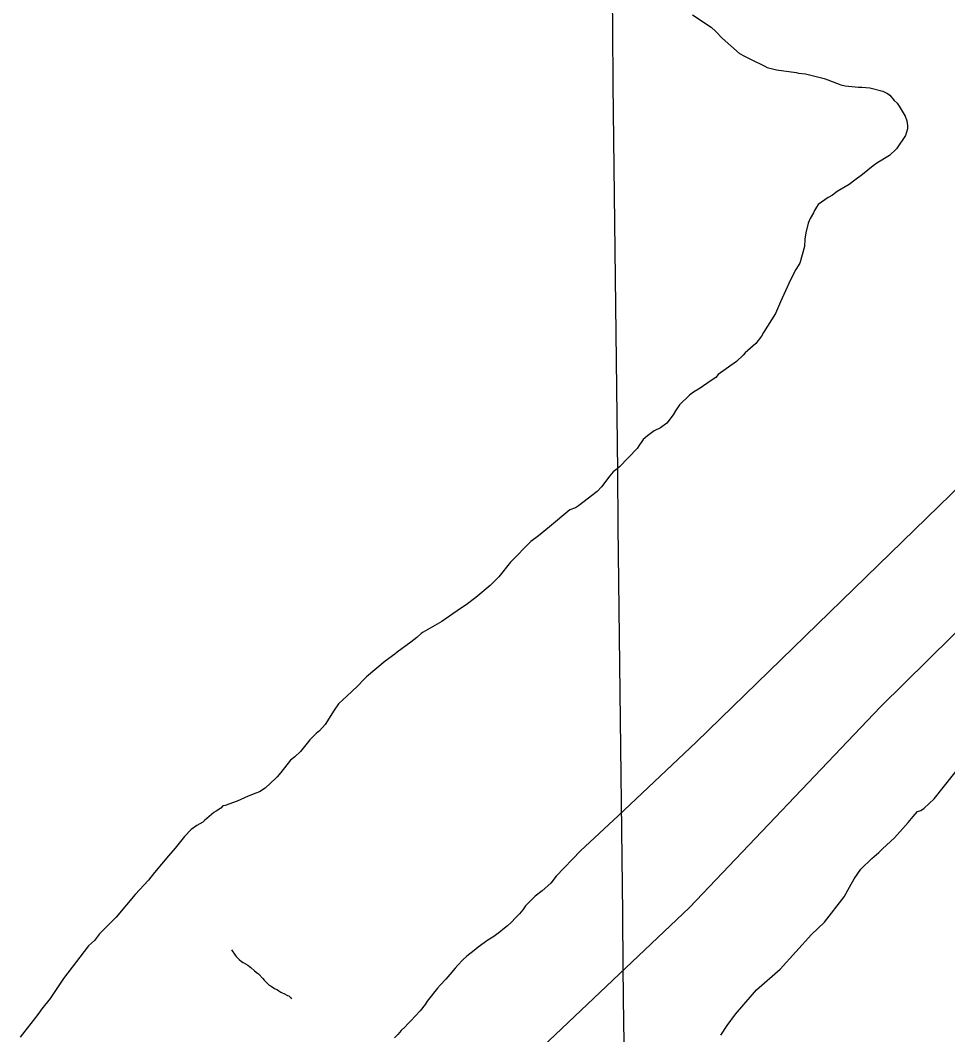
# Model space of a CAD drawing. Extents: x 3683613 to 3738215, y 469626 to 495384.
# Drawn here: x 3692474 to 3693268, y 488348 to 489217 of the extents above; entities that cross this region are included whole.
import ezdxf

# ---------------------------------------------------------------- set-up
doc = ezdxf.new("R2010")
doc.units = 0
for name, color, linetype in [('V-GRID-MAJR', 7, 'Continuous'), ('V-SITE-VEGE', 7, 'Continuous'), ('V-TOPO-SHOR', 7, 'Continuous')]:
    doc.layers.add(name, color=color, linetype=linetype)

msp = doc.modelspace()

# ---------------------------------------------------------------- linework, layer by layer
at = {"layer": 'V-GRID-MAJR'}
msp.add_spline([(3693141.066, 475101.816), (3693072.329, 481160.385), (3693003.5700000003, 487220.886), (3692934.811, 493281.396), (3692934.789, 493283.31700000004)], degree=3, dxfattribs=at)
at = {"layer": 'V-SITE-VEGE'}
for p, q in [((3693256.556, 488549.895), (3693280.765, 488580.5209999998)), ((3693247.877, 488541.71299999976), (3693256.556, 488549.895)), ((3693234.261, 488529.661), (3693238.429, 488534.7599999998)), ((3693238.429, 488534.7599999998), (3693242.173, 488539.069)), ((3693242.173, 488539.069), (3693245.007, 488539.7919999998)), ((3693245.007, 488539.7919999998), (3693247.877, 488541.71299999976)), ((3693222.616, 488516.343), (3693234.261, 488529.661)), ((3693212.2970000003, 488507.004), (3693222.616, 488516.343)), ((3693193.697, 488489.47299999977), (3693203.214, 488498.8339999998)), ((3693203.214, 488498.8339999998), (3693208.989, 488503.8889999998)), ((3693208.989, 488503.8889999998), (3693212.2970000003, 488507.004)), ((3693183.9990000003, 488474.088), (3693187.827, 488481.20699999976)), ((3693187.827, 488481.20699999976), (3693193.697, 488489.47299999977)), ((3693179.3340000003, 488465.788), (3693183.9990000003, 488474.088)), ((3693162.6240000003, 488444.18099999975), (3693179.3340000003, 488465.788)), ((3693151.465, 488433.66299999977), (3693162.6240000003, 488444.18099999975)), ((3693124.47, 488403.924), (3693151.465, 488433.66299999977)), ((3693104.248, 488386.03500000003), (3693124.47, 488403.924)), ((3693086.361, 488365.27), (3693104.248, 488386.03500000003)), ((3693079.238, 488355.43499999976), (3693086.361, 488365.27)), ((3693073.77, 488347.159), (3693079.238, 488355.43499999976))]:
    msp.add_line(p, q, dxfattribs=at)
for points in [[(3693049.311, 489221.86), (3693065.473, 489211.338), (3693069.381, 489207.606), (3693074.8370000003, 489201.821), (3693089.7120000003, 489188.523), (3693094.068, 489186.385), (3693099.605, 489183.407), (3693111.494, 489177.83), (3693113.466, 489176.571), (3693121.449, 489174.728), (3693138.251, 489172.221), (3693140.2460000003, 489171.76), (3693146.257, 489171.18), (3693162.2090000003, 489167.093), (3693165.395, 489166.196), (3693176.518, 489161.85000000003), (3693180.106, 489160.938), (3693191.7260000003, 489159.79000000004), (3693194.536, 489159.71), (3693201.348, 489159.103), (3693212.52, 489156.365), (3693216.475, 489154.239), (3693218.447, 489152.976), (3693222.33, 489148.44200000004), (3693224.669, 489145.961), (3693226.602, 489143.494), (3693231.574, 489134.908), (3693233.061, 489130.84500000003), (3693233.745, 489126.811), (3693233.661, 489123.999), (3693231.89, 489118.424), (3693224.3200000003, 489106.996), (3693218.119, 489101.151), (3693207.48, 489094.634), (3693204.199, 489092.322), (3693195.1410000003, 489084.956), (3693188.562, 489079.92600000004), (3693183.639, 489076.454), (3693173.411, 489070.331), (3693169.3030000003, 489067.234), (3693165.631, 489065.33400000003), (3693157.011, 489059.159), (3693155.735, 489056.787), (3693154.045, 489054.025), (3693153.183, 489052.04000000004), (3693150.2320000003, 489047.305), (3693148.506, 489043.338), (3693146.65, 489034.956), (3693145.681, 489029.359)], [(3693145.681, 489029.359), (3693145.503, 489023.337), (3693141.464, 489008.99100000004), (3693138.085, 489003.466), (3693133.41, 488994.762), (3693124.81, 488975.732), (3693120.4990000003, 488965.813), (3693110.378, 488949.63800000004), (3693108.6780000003, 488946.474), (3693103.671, 488940.191), (3693094.59, 488932.023), (3693092.9250000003, 488930.063), (3693087.137, 488924.609), (3693071.536, 488913.417), (3693069.461, 488911.068), (3693065.363, 488908.37700000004), (3693055.9280000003, 488901.825), (3693050.199, 488898.379), (3693046.906, 488895.661), (3693038.225, 488887.481), (3693034.86, 488882.357), (3693032.744, 488878.804), (3693027.311, 488871.73), (3693021.974, 488867.87), (3693016.674, 488865.213), (3693010.923, 488860.96400000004), (3693007.2120000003, 488857.859), (3693003.435, 488852.346), (3693002.16, 488849.972), (3692986.83, 488834.352), (3692984.776, 488832.806), (3692981.483, 488830.09), (3692978.565, 488826.561), (3692971.4560000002, 488817.128), (3692967.722, 488813.221), (3692951.687, 488800.837), (3692949.231, 488799.30100000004), (3692944.355, 488797.43700000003), (3692927.0530000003, 488783.08), (3692917.583, 488775.325), (3692911.005, 488770.295), (3692893.609, 488752.727), (3692883.597, 488740.16500000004), (3692876.144, 488732.751), (3692863.7800000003, 488722.267), (3692855.562, 488716.08), (3692850.648, 488713.012), (3692834.647, 488701.832), (3692818.7060000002, 488692.659), (3692817.065, 488691.50200000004), (3692813.344, 488687.996), (3692808.007, 488684.135), (3692796.506, 488675.636), (3692794.4390000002, 488673.689), (3692786.233, 488667.903), (3692770.16, 488654.314), (3692768.094, 488652.367), (3692762.296, 488646.512), (3692753.201, 488637.941), (3692749.895, 488634.824), (3692746.176, 488631.31700000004), (3692742.395, 488625.802), (3692734.801, 488613.572), (3692729.819, 488608.093), (3692726.937, 488605.76900000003), (3692721.5530000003, 488600.3), (3692713.627, 488590.49100000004), (3692708.669, 488585.815), (3692704.972, 488583.112), (3692696.622, 488572.509), (3692693.694, 488568.579), (3692692.453, 488567.41000000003), (3692683.36, 488558.83900000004), (3692678.449, 488555.76900000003), (3692675.2, 488554.659), (3692668.694, 488552.039), (3692662.589, 488549.406), (3692659.33, 488547.89400000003), (3692649.174, 488544.177), (3692647.1550000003, 488543.835), (3692645.492, 488541.875), (3692641.392, 488539.184), (3692639.35, 488538.039), (3692637.296, 488536.493), (3692631.3200000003, 488531.391), (3692629.89, 488529.952), (3692624.879, 488527.054), (3692619.872, 488523.441), (3692614.156, 488517.674), (3692606.308, 488507.588), (3692600.596, 488501.099), (3692588.4590000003, 488486.688), (3692583.4620000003, 488480.204), (3692572.037, 488467.94800000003), (3692555.6180000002, 488448.49), (3692541.329, 488434.068), (3692537.048, 488428.30700000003), (3692532.043, 488423.976), (3692510.64, 488395.881), (3692499.234, 488378.602), (3692492.097, 488369.956)], [(3692492.097, 488369.956), (3692488.531, 488364.914), (3692473.548, 488345.46400000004)]]:
    msp.add_lwpolyline(points, dxfattribs=at)
at = {"layer": 'V-TOPO-SHOR'}
for points in [[(3693518.608, 489070.103), (3693497.5500000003, 489037.374), (3693384.914, 488924.177), (3693291.751, 488830.897), (3693052.639, 488598.484), (3692985.679, 488535.369), (3692953.452, 488505.382), (3692932.716, 488483.495), (3692928.12, 488477.603), (3692920.6920000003, 488470.992), (3692914.5300000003, 488466.351), (3692906.393, 488458.18)], [(3692915.521, 488332.049), (3693046.98, 488456.746), (3693210.376, 488628.71400000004), (3693374.2630000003, 488790.222), (3693471.215, 488883.813)], [(3692906.393, 488458.18), (3692904.0810000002, 488454.56700000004), (3692901.13, 488451.376), (3692897.757, 488447.759), (3692894.386, 488444.145), (3692891.0100000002, 488440.952), (3692888.4790000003, 488439.033), (3692883.414, 488434.98600000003), (3692878.348, 488431.36100000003), (3692874.123, 488428.80100000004), (3692870.9560000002, 488426.456), (3692865.892, 488422.831), (3692862.304, 488419.849), (3692855.973, 488414.94800000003), (3692852.809, 488411.968), (3692848.383, 488407.289), (3692846.065, 488404.737), (3692841.43, 488399.42), (3692838.061, 488395.38), (3692833.4250000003, 488390.487), (3692830.896, 488387.509), (3692822.2630000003, 488376.456), (3692820.3710000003, 488373.482), (3692816.16, 488368.168), (3692811.9450000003, 488363.488), (3692808.1520000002, 488359.445), (3692805.6210000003, 488356.89400000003), (3692803.3030000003, 488354.553), (3692799.93, 488351.14900000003), (3692796.981, 488347.745), (3692794.0270000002, 488344.978)], [(3692654.524, 488420.367), (3692657.723, 488415.722), (3692658.364, 488414.666), (3692659.214, 488413.824), (3692660.2770000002, 488412.98), (3692661.129, 488412.136), (3692663.041, 488410.45300000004), (3692664.528, 488409.61100000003), (3692668.352, 488407.299), (3692670.052, 488406.03500000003), (3692671.115, 488405.194), (3692674.305, 488402.455), (3692676.642, 488400.559), (3692677.494, 488399.717), (3692681.326, 488395.711), (3692682.602, 488394.446), (3692683.667, 488393.18), (3692684.7320000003, 488392.125), (3692686.86, 488390.018), (3692688.344, 488389.17600000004), (3692691.318, 488387.286), (3692693.8680000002, 488386.026), (3692694.929, 488385.396), (3692696.629, 488384.132), (3692697.9020000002, 488383.503), (3692699.387, 488382.875), (3692702.572, 488381.406), (3692703.633, 488380.988), (3692704.911, 488379.512), (3692705.7630000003, 488378.455)]]:
    msp.add_lwpolyline(points, dxfattribs=at)

doc.saveas('drawing.dxf')
